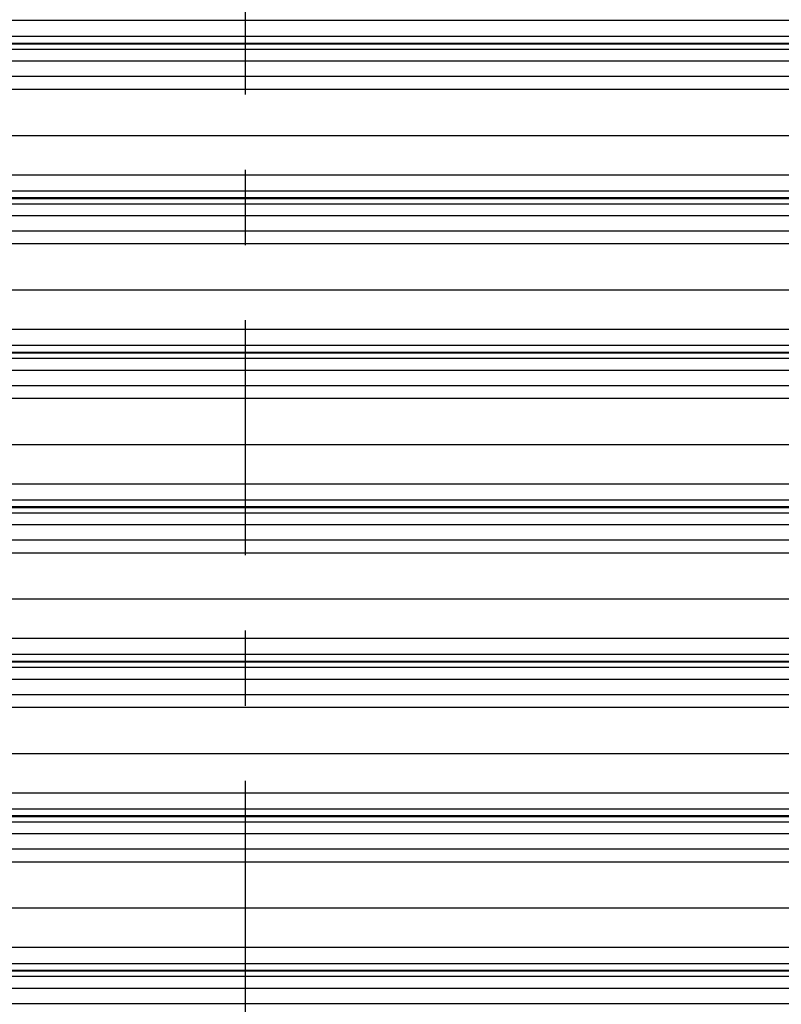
# Model space of a CAD drawing. Header units: inches. Extents: x 170 to 284, y 215 to 248.
# Tile 539 of 656: x 204.84 to 205.85, y 240.76 to 242.07. Entities that reach past the tile are written whole.
import ezdxf

# ---------------------------------------------------------------- set-up
doc = ezdxf.new("R2010")
doc.units = ezdxf.units.IN
doc.header["$LTSCALE"] = 0.25
doc.header["$MEASUREMENT"] = 0
doc.linetypes.add('CENTER', pattern=[2, 1.25, -0.25, 0.25, -0.25])
doc.layers.add('LH FRONT OF HOOD', color=7, linetype='Continuous')
doc.layers.add('SECTION CUTS', color=6, linetype='CENTER')

msp = doc.modelspace()

# ---------------------------------------------------------------- linework, layer by layer
at = {"layer": 'LH FRONT OF HOOD'}
for p, q in [((202.50032, 242.0653), (206.53264, 242.0653)), ((202.50032, 242.04392), (206.53264, 242.04392)), ((206.53264, 242.03444), (202.50032, 242.03444)), ((202.50032, 242.0338), (206.53264, 242.0338)), ((202.50032, 242.02678), (206.53264, 242.02678)), ((202.50032, 242.0111), (206.53264, 242.0111)), ((202.50032, 241.99071), (206.53264, 241.99071)), ((202.57687, 241.97363), (206.45609, 241.97363)), ((202.53049, 241.91224), (206.50248, 241.91224)), ((202.50032, 241.85986), (206.53264, 241.85986)), ((202.50032, 241.83848), (206.53264, 241.83848)), ((206.53264, 241.82899), (202.50032, 241.82899)), ((202.50032, 241.82835), (206.53264, 241.82835)), ((202.50032, 241.82133), (206.53264, 241.82133)), ((202.50032, 241.80565), (206.53264, 241.80565)), ((202.50032, 241.78526), (206.53264, 241.78526)), ((202.57687, 241.76819), (206.45609, 241.76819)), ((202.53049, 241.70679), (206.50248, 241.70679)), ((202.50032, 241.65441), (206.53264, 241.65441)), ((202.50032, 241.63303), (206.53264, 241.63303)), ((206.53264, 241.62354), (202.50032, 241.62354)), ((202.50032, 241.6229), (206.53264, 241.6229)), ((202.50032, 241.61589), (206.53264, 241.61589)), ((202.50032, 241.6002), (206.53264, 241.6002)), ((202.50032, 241.57981), (206.53264, 241.57981)), ((202.57687, 241.56274), (206.45609, 241.56274)), ((202.53049, 241.50135), (206.50248, 241.50135)), ((202.50032, 241.44896), (206.53264, 241.44896)), ((202.50032, 241.42758), (206.53264, 241.42758)), ((206.53264, 241.4181), (202.50032, 241.4181)), ((202.50032, 241.41746), (206.53264, 241.41746)), ((202.50032, 241.41044), (206.53264, 241.41044)), ((202.50032, 241.39475), (206.53264, 241.39475)), ((202.50032, 241.37437), (206.53264, 241.37437)), ((202.57687, 241.35729), (206.45609, 241.35729)), ((202.53049, 241.2959), (206.50248, 241.2959)), ((202.50032, 241.24351), (206.53264, 241.24351)), ((202.50032, 241.22213), (206.53264, 241.22213)), ((206.53264, 241.21265), (202.50032, 241.21265)), ((202.50032, 241.21201), (206.53264, 241.21201)), ((202.50032, 241.20499), (206.53264, 241.20499)), ((202.50032, 241.18931), (206.53264, 241.18931)), ((202.50032, 241.16892), (206.53264, 241.16892)), ((202.57687, 241.15184), (206.45609, 241.15184)), ((202.53049, 241.09045), (206.50248, 241.09045)), ((202.50032, 241.03807), (206.53264, 241.03807)), ((202.50032, 241.01669), (206.53264, 241.01669)), ((206.53264, 241.0072), (202.50032, 241.0072)), ((202.50032, 241.00656), (206.53264, 241.00656)), ((202.50032, 240.99954), (206.53264, 240.99954)), ((202.50032, 240.98386), (206.53264, 240.98386)), ((202.50032, 240.96347), (206.53264, 240.96347)), ((202.57687, 240.9464), (206.45609, 240.9464)), ((202.53049, 240.885), (206.50248, 240.885)), ((202.50032, 240.83262), (206.53264, 240.83262)), ((202.50032, 240.81124), (206.53264, 240.81124)), ((206.53264, 240.80175), (202.50032, 240.80175)), ((202.50032, 240.80111), (206.53264, 240.80111)), ((202.50032, 240.7941), (206.53264, 240.7941)), ((202.50032, 240.77841), (206.53264, 240.77841)), ((202.50032, 240.75802), (206.53264, 240.75802))]:
    msp.add_line(p, q, dxfattribs=at)
at = {"layer": 'SECTION CUTS'}
for p, q in [((205.13955, 239.51635), (205.13955, 245.16362)), ((201.85473, 241.15184), (207.27409, 241.15184))]:
    msp.add_line(p, q, dxfattribs=at)

doc.saveas('drawing.dxf')
